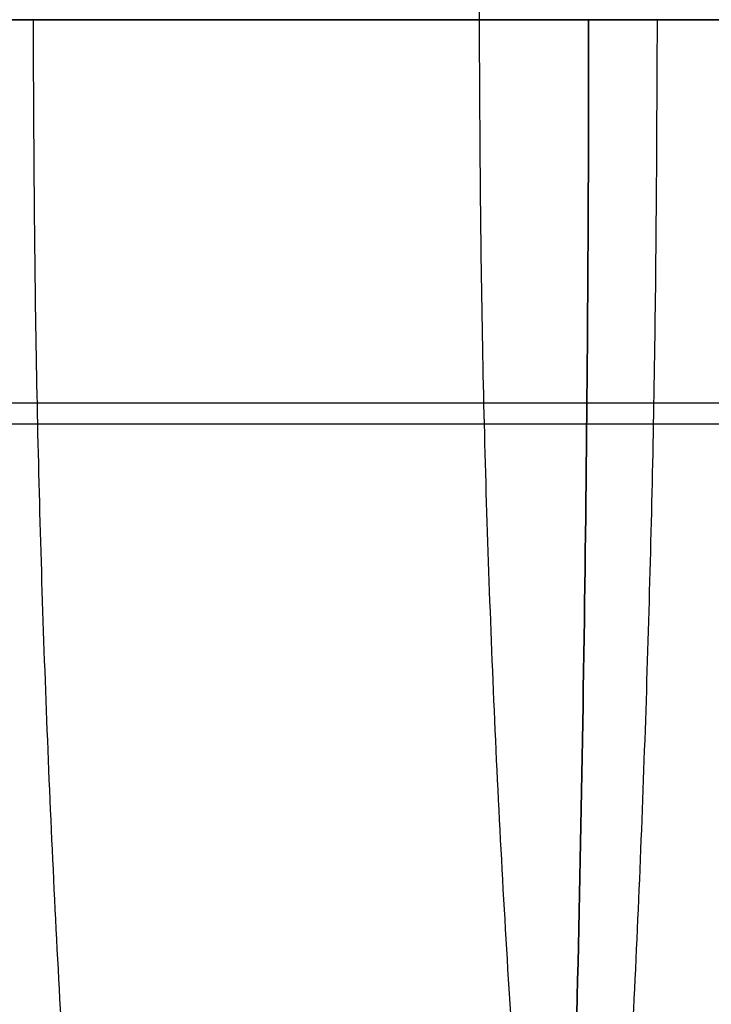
# Model space of a CAD drawing. Header units: millimetres. Extents: x -3796 to -2903, y 325 to 354.
# Tile 603 of 656: x -2972.6 to -2972.317, y 339.329 to 339.733. Entities that reach past the tile are written whole.
import ezdxf

# ---------------------------------------------------------------- set-up
doc = ezdxf.new("R2010")
doc.units = ezdxf.units.MM
doc.layers.add('CABLE', color=7, linetype='Continuous')
doc.layers.add('METAL NEGRO', color=7, linetype='Continuous')

msp = doc.modelspace()

# ---------------------------------------------------------------- linework, layer by layer
at = {"layer": 'CABLE'}
for points, weights, knots in [([(-2972.411824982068, 339.7329155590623, 1878.180697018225), (-2972.411824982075, 341.1329155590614, 1878.180697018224), (-2972.114735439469, 341.1329155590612, 1876.812582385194), (-2971.817645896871, 341.1329155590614, 1875.444467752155), (-2971.817645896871, 339.7329155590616, 1875.444467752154)], [0.9999999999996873, 0.7071067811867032, 0.9999999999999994, 0.7071067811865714, 0.9999999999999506], [4.398229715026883, 4.398229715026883, 4.398229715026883, 6.59734457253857, 6.59734457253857, 8.796459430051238, 8.796459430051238, 8.796459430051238]), ([(-2972.338933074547, 339.7329155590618, 1875.34585315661), (-2972.338933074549, 338.332915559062, 1875.34585315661), (-2972.56478898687, 338.332915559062, 1876.727514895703), (-2972.790644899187, 338.332915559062, 1878.109176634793), (-2972.790644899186, 339.7329155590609, 1878.109176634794)], [0.9999999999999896, 0.7071067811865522, 0.9999999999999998, 0.7071067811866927, 0.9999999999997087], [3.88910847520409e-14, 3.88910847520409e-14, 3.88910847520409e-14, 2.19911485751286, 2.19911485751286, 4.398229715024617, 4.398229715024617, 4.398229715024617]), ([(-2972.074953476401, 339.7329155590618, 1875.392297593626), (-2972.074953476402, 338.3329155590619, 1875.392297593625), (-2972.33488442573, 338.3329155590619, 1876.767955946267), (-2972.594815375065, 338.3329155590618, 1878.143614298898), (-2972.594815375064, 339.7329155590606, 1878.143614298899)], [0.9999999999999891, 0.7071067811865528, 0.9999999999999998, 0.7071067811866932, 0.9999999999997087], [3.888174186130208e-14, 3.888174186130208e-14, 3.888174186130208e-14, 2.19911485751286, 2.19911485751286, 4.398229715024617, 4.398229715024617, 4.398229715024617]), ([(-2971.81764589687, 339.7329155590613, 1875.444467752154), (-2971.81764589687, 338.3329155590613, 1875.444467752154), (-2972.114735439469, 338.332915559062, 1876.812582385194), (-2972.411824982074, 338.3329155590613, 1878.180697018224), (-2972.411824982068, 339.7329155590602, 1878.180697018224)], [0.9999999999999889, 0.7071067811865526, 0.9999999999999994, 0.7071067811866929, 0.9999999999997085], [3.887278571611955e-14, 3.887278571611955e-14, 3.887278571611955e-14, 2.19911485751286, 2.19911485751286, 4.398229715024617, 4.398229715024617, 4.398229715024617])]:
    msp.add_rational_spline(points, weights, degree=2, knots=knots, dxfattribs=at)
for points, knots in [([(-2943.79888206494, 339.732915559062, 2947.25792450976), (-2943.88355925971, 339.732915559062, 2939.36963142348), (-2943.97187105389, 339.732915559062, 2931.48147927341), (-2944.06357292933, 339.732915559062, 2923.59330831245), (-2944.15853763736, 339.732915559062, 2915.42446935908), (-2944.25713796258, 339.732915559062, 2907.25561023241), (-2944.35913187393, 339.732915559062, 2899.08675629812), (-2944.46201939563, 339.732915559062, 2890.84633169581), (-2944.56836022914, 339.732915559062, 2882.60591237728), (-2944.67792559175, 339.732915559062, 2874.36599132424), (-2944.78831982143, 339.732915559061, 2866.06373488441), (-2944.90198755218, 339.732915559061, 2857.7619842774), (-2945.01874410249, 339.732915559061, 2849.4594722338), (-2945.13624746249, 339.732915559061, 2841.10385484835), (-2945.25687928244, 339.732915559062, 2832.74746625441), (-2945.38043000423, 339.732915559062, 2824.39195815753), (-2945.50462945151, 339.732915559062, 2815.99257794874), (-2945.63177853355, 339.732915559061, 2807.59408750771), (-2945.7617268, 339.732915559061, 2799.1951465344), (-2945.8922109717, 339.732915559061, 2790.76156841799), (-2946.02551746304, 339.732915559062, 2782.32753604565), (-2946.16147976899, 339.732915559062, 2773.89375179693), (-2946.29785162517, 339.732915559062, 2765.43456301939), (-2946.43689531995, 339.732915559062, 2756.97562386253), (-2946.57847224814, 339.732915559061, 2748.51665246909), (-2946.72031981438, 339.732915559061, 2740.04151092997), (-2946.86471030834, 339.732915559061, 2731.56633703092), (-2947.01150581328, 339.732915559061, 2723.09150451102), (-2947.15842145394, 339.732915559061, 2714.60973628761), (-2947.30774604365, 339.732915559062, 2706.12831000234), (-2947.45938179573, 339.732915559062, 2697.64598485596), (-2947.6109764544, 339.732915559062, 2689.16595842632), (-2947.76488102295, 339.732915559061, 2680.68503362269), (-2947.92094890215, 339.732915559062, 2672.20520048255), (-2948.07680450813, 339.732915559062, 2663.7369010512), (-2948.23481754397, 339.732915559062, 2655.26969031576), (-2948.39490468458, 339.732915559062, 2646.80252972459), (-2948.55459920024, 339.732915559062, 2638.35613543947), (-2948.71635765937, 339.732915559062, 2629.90979105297), (-2948.88010532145, 339.732915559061, 2621.46258925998), (-2949.04327136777, 339.732915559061, 2613.04539110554), (-2949.20841251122, 339.732915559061, 2604.62734162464), (-2949.37540911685, 339.732915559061, 2596.21019451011), (-2949.5416272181, 339.732915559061, 2587.83228643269), (-2949.70968352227, 339.732915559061, 2579.45527232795), (-2949.87952170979, 339.732915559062, 2571.07795985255), (-2950.21606277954, 339.732915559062, 2554.47798464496), (-2950.55960041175, 339.732915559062, 2537.87683788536), (-2950.9095413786, 339.732915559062, 2521.27638488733), (-2951.25383752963, 339.732915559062, 2504.94370991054), (-2951.60433210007, 339.732915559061, 2488.61170649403), (-2951.96056791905, 339.732915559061, 2472.27975890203), (-2952.30935154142, 339.732915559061, 2456.28946388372), (-2952.66363871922, 339.732915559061, 2440.29922237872), (-2953.02302623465, 339.732915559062, 2424.30896610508), (-2953.71212217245, 339.732915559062, 2393.64896772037), (-2954.419969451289, 339.732915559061, 2362.98891503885), (-2955.14390503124, 339.732915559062, 2332.32991062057), (-2955.486793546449, 339.732915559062, 2317.80842446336), (-2955.83329130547, 339.732915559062, 2303.28717347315), (-2956.183124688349, 339.732915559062, 2288.76575811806), (-2956.517607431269, 339.732915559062, 2274.8815404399), (-2956.85513948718, 339.732915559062, 2260.997172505), (-2957.19543627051, 339.732915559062, 2247.11300687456), (-2957.51830446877, 339.732915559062, 2233.93993042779), (-2957.84366145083, 339.732915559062, 2220.76703609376), (-2958.171221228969, 339.732915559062, 2207.59436573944), (-2958.32779622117, 339.7329155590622, 2201.29777227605), (-2958.48487452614, 339.732915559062, 2195.00122998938), (-2958.642418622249, 339.732915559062, 2188.70466046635), (-2958.79482158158, 339.732915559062, 2182.6135669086), (-2958.94766042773, 339.732915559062, 2176.52244786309), (-2959.10089595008, 339.732915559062, 2170.4312424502), (-2959.248729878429, 339.732915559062, 2164.5547536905), (-2959.396933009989, 339.732915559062, 2158.67818454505), (-2959.54545730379, 339.732915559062, 2152.80173267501), (-2959.68832132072, 339.732915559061, 2147.14923302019), (-2959.83148248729, 339.732915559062, 2141.49684187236), (-2959.974899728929, 339.732915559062, 2135.84399166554), (-2960.11384000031, 339.732915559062, 2130.3676031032), (-2960.253020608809, 339.732915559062, 2124.89078369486), (-2960.392369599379, 339.732915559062, 2119.41510830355), (-2960.528315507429, 339.732915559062, 2114.0731559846), (-2960.66442167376, 339.732915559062, 2108.73229248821), (-2960.800778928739, 339.732915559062, 2103.39038312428), (-2960.93083061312, 339.732915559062, 2098.29549975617), (-2961.061110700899, 339.732915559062, 2093.19966501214), (-2961.19161142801, 339.732915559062, 2088.10425869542), (-2961.31593656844, 339.732915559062, 2083.24997841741), (-2961.44046196, 339.732915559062, 2078.39608697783), (-2961.565228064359, 339.732915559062, 2073.54224950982), (-2961.6839489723, 339.732915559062, 2068.92359130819), (-2961.802887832, 339.732915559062, 2064.30498197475), (-2961.92208890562, 339.732915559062, 2059.68599698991), (-2962.03537324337, 339.732915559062, 2055.29628270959), (-2962.148894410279, 339.7329155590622, 2050.90622914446), (-2962.262668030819, 339.7329155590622, 2046.516605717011), (-2962.37065293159, 339.7329155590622, 2042.350323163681), (-2962.47886525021, 339.732915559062, 2038.18442809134), (-2962.587359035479, 339.732915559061, 2034.01829318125), (-2962.690191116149, 339.732915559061, 2030.06956634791), (-2962.79327605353, 339.732915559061, 2026.12062405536), (-2962.89664630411, 339.732915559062, 2022.17176914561), (-2962.99448032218, 339.732915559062, 2018.43440428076), (-2963.09256991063, 339.732915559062, 2014.69711768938), (-2963.190958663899, 339.732915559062, 2010.95988546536), (-2963.28393577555, 339.732915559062, 2007.42821089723), (-2963.37718004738, 339.732915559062, 2003.89658488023), (-2963.47074067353, 339.732915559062, 2000.36488581), (-2963.559012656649, 339.732915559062, 1997.03282088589), (-2963.647566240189, 339.732915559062, 1993.700690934), (-2963.73645061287, 339.732915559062, 1990.36849843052), (-2963.82016770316, 339.732915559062, 1987.23002254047), (-2963.904178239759, 339.732915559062, 1984.09149116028), (-2963.988531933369, 339.732915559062, 1980.95301738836), (-2964.06783830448, 339.732915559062, 1978.00233491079), (-2964.14744799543, 339.732915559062, 1975.05170335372), (-2964.22742188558, 339.732915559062, 1972.10096479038), (-2964.30246656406, 339.732915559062, 1969.33209577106), (-2964.37783193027, 339.732915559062, 1966.56313252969), (-2964.45358001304, 339.732915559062, 1963.79403819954), (-2964.52451478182, 339.732915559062, 1961.20090238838), (-2964.59578517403, 339.732915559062, 1958.60765161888), (-2964.66744464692, 339.732915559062, 1956.01472380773), (-2964.734405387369, 339.732915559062, 1953.5918150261), (-2964.801705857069, 339.732915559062, 1951.16918823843), (-2964.869421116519, 339.732915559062, 1948.74668070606), (-2964.932550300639, 339.732915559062, 1946.48823962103), (-2964.99603999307, 339.732915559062, 1944.22990218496), (-2965.05997358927, 339.732915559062, 1941.97141885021), (-2965.11943038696, 339.732915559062, 1939.87108045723), (-2965.17927109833, 339.732915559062, 1937.77061588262), (-2965.23959440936, 339.732915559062, 1935.6694970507), (-2965.295545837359, 339.732915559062, 1933.72065510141), (-2965.351912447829, 339.732915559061, 1931.77125029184), (-2965.40873676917, 339.732915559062, 1929.82291150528), (-2965.461293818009, 339.732915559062, 1928.02088493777), (-2965.51424241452, 339.732915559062, 1926.21977029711), (-2965.567720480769, 339.732915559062, 1924.41818584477), (-2965.617032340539, 339.732915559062, 1922.75695375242), (-2965.66679438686, 339.732915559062, 1921.09532219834), (-2965.717110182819, 339.732915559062, 1919.43343594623), (-2965.76335438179, 339.732915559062, 1917.90603094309), (-2965.810066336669, 339.732915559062, 1916.37841079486), (-2965.857346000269, 339.732915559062, 1914.85111583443), (-2965.900646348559, 339.732915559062, 1913.45236637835), (-2965.94442286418, 339.732915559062, 1912.05388967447), (-2965.988830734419, 339.732915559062, 1910.65485517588), (-2966.02934565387, 339.732915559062, 1909.37846498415), (-2966.07038608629, 339.732915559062, 1908.10161050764), (-2966.112047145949, 339.732915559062, 1906.82568889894), (-2966.14989859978, 339.732915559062, 1905.66644119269), (-2966.18826236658, 339.732915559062, 1904.50796354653), (-2966.22736633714, 339.732915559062, 1903.3481176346), (-2966.26273452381, 339.732915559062, 1902.29907718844), (-2966.298708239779, 339.7329155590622, 1901.248917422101), (-2966.33539253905, 339.7329155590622, 1900.199647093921), (-2966.36840936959, 339.7329155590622, 1899.255276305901), (-2966.40200180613, 339.732915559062, 1898.31162600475), (-2966.43639127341, 339.732915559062, 1897.36780759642), (-2966.467176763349, 339.732915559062, 1896.52290029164), (-2966.498600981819, 339.732915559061, 1895.67785826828), (-2966.530890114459, 339.732915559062, 1894.83240075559), (-2966.55962576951, 339.732915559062, 1894.07998737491), (-2966.5890464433, 339.732915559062, 1893.32724492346), (-2966.61938986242, 339.732915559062, 1892.57430301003), (-2966.646220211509, 339.732915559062, 1891.90853445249), (-2966.67377200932, 339.732915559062, 1891.24260994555), (-2966.70228288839, 339.732915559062, 1890.57722740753), (-2966.727314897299, 339.732915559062, 1889.99303420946), (-2966.75308621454, 339.732915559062, 1889.40925878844), (-2966.77998289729, 339.732915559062, 1888.82413302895), (-2966.80341479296, 339.732915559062, 1888.31438222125), (-2966.82770079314, 339.732915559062, 1887.80360656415), (-2966.85312774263, 339.732915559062, 1887.29323698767), (-2966.864523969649, 339.732915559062, 1887.06449198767), (-2966.87614938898, 339.732915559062, 1886.83582856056), (-2966.88805013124, 339.732915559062, 1886.60730596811), (-2966.89908545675, 339.732915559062, 1886.39540143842), (-2966.910357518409, 339.732915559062, 1886.18361800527), (-2966.92196734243, 339.732915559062, 1885.97105797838), (-2966.932707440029, 339.732915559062, 1885.77442145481), (-2966.943736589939, 339.732915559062, 1885.57712033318), (-2966.955042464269, 339.732915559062, 1885.3803631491), (-2966.96547569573, 339.732915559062, 1885.19879265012), (-2966.9761445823, 339.732915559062, 1885.01768536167), (-2966.987159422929, 339.732915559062, 1884.83613410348), (-2966.997298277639, 339.732915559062, 1884.66902121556), (-2967.00773024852, 339.732915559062, 1884.5015321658), (-2967.01850140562, 339.732915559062, 1884.33396982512), (-2967.028390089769, 339.732915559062, 1884.18013574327), (-2967.03856465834, 339.732915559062, 1884.02623988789), (-2967.049113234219, 339.732915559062, 1883.87196794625), (-2967.05877182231, 339.732915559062, 1883.73071199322), (-2967.068743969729, 339.732915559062, 1883.58914073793), (-2967.0791154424, 339.732915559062, 1883.44712912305), (-2967.088586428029, 339.732915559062, 1883.31744744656), (-2967.09839040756, 339.732915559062, 1883.18739855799), (-2967.108559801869, 339.732915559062, 1883.05755344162), (-2967.11782159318, 339.732915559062, 1882.9392968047), (-2967.12738648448, 339.732915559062, 1882.82120919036), (-2967.13737673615, 339.732915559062, 1882.70274431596), (-2967.14645198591, 339.732915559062, 1882.59512957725), (-2967.15587824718, 339.732915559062, 1882.48720351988), (-2967.1657762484, 339.732915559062, 1882.37865034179), (-2967.1747461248, 339.732915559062, 1882.28027607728), (-2967.18410341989, 339.732915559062, 1882.18138678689), (-2967.19392151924, 339.732915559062, 1882.08220500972), (-2967.20280021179, 339.732915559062, 1881.99251305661), (-2967.21205574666, 339.732915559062, 1881.90258190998), (-2967.22184894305, 339.732915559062, 1881.81183043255), (-2967.230690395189, 339.732915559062, 1881.72989856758), (-2967.239970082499, 339.732915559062, 1881.64729807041), (-2967.24978599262, 339.732915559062, 1881.56418263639), (-2967.25863904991, 339.732915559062, 1881.48922008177), (-2967.267928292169, 339.732915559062, 1881.41383865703), (-2967.27766501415, 339.732915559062, 1881.33862516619), (-2967.28644597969, 339.732915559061, 1881.27079463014), (-2967.2955908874, 339.732915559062, 1881.20310067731), (-2967.305477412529, 339.732915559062, 1881.13366260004), (-2967.31440407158, 339.732915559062, 1881.07096614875), (-2967.323935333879, 339.732915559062, 1881.00684780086), (-2967.33395275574, 339.732915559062, 1880.94281054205), (-2967.35127754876, 339.732915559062, 1880.83206026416), (-2967.370056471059, 339.732915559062, 1880.72155252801), (-2967.39121199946, 339.732915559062, 1880.60896650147), (-2967.40045285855, 339.732915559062, 1880.55978826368), (-2967.410147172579, 339.732915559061, 1880.51021348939), (-2967.420329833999, 339.732915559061, 1880.46033962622), (-2967.429762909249, 339.732915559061, 1880.41413717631), (-2967.439615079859, 339.732915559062, 1880.367678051), (-2967.44976825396, 339.732915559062, 1880.32150801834), (-2967.45930121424, 339.732915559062, 1880.27815831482), (-2967.469099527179, 339.732915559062, 1880.23506346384), (-2967.47898249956, 339.732915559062, 1880.19279601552), (-2967.48841477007, 339.732915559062, 1880.15245612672), (-2967.4979241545, 339.732915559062, 1880.11286989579), (-2967.507339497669, 339.732915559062, 1880.07435096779), (-2967.516494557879, 339.732915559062, 1880.03689687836), (-2967.52556070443, 339.732915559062, 1880.00045189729), (-2967.53475406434, 339.732915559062, 1879.96391063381), (-2967.54380578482, 339.732915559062, 1879.92793235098), (-2967.552980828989, 339.732915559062, 1879.89186072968), (-2967.56229653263, 339.732915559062, 1879.85570874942), (-2967.580527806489, 339.732915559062, 1879.78495760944), (-2967.599297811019, 339.732915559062, 1879.71389869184), (-2967.618845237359, 339.732915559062, 1879.64207830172), (-2967.63783655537, 339.732915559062, 1879.57230114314), (-2967.65756169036, 339.732915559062, 1879.50180522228), (-2967.677984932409, 339.732915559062, 1879.4311738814), (-2967.69783219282, 339.732915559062, 1879.36253450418), (-2967.71833873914, 339.732915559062, 1879.29376723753), (-2967.739738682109, 339.732915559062, 1879.22450094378), (-2967.76054354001, 339.732915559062, 1879.1571607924), (-2967.78219279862, 339.732915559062, 1879.0893489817), (-2967.804974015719, 339.732915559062, 1879.02070132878), (-2967.827134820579, 339.732915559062, 1878.95392319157), (-2967.85036676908, 339.732915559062, 1878.88635411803), (-2967.87472309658, 339.732915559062, 1878.81836027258), (-2967.898435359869, 339.732915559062, 1878.75216441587), (-2967.92321332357, 339.732915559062, 1878.68556595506), (-2967.949257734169, 339.732915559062, 1878.61853695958), (-2967.97464065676, 339.732915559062, 1878.55321039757), (-2968.00122651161, 339.732915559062, 1878.487474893), (-2968.02896102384, 339.732915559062, 1878.42183738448), (-2968.05602830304, 339.732915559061, 1878.357778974), (-2968.084189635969, 339.732915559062, 1878.29381390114), (-2968.11432414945, 339.732915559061, 1878.22853919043), (-2968.143784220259, 339.732915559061, 1878.16472539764), (-2968.17513013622, 339.732915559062, 1878.09965993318), (-2968.207723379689, 339.732915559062, 1878.03515976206), (-2968.239653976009, 339.732915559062, 1877.97197093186), (-2968.27278169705, 339.732915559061, 1877.90932464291), (-2968.30783763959, 339.732915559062, 1877.84620136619), (-2968.342266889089, 339.732915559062, 1877.78420654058), (-2968.37855603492, 339.732915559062, 1877.72175162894), (-2968.416439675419, 339.732915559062, 1877.65974374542), (-2968.453755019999, 339.732915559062, 1877.59866604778), (-2968.492617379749, 339.732915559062, 1877.53802206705), (-2968.53320163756, 339.732915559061, 1877.47776068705), (-2968.57331099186, 339.732915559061, 1877.41820446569), (-2968.61510218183, 339.732915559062, 1877.35902194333), (-2968.659285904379, 339.732915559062, 1877.29967002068), (-2968.703116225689, 339.732915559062, 1877.24079282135), (-2968.74930095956, 339.732915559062, 1877.18174892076), (-2968.79653692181, 339.732915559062, 1877.12439165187), (-2968.843586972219, 339.732915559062, 1877.06726013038), (-2968.89167999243, 339.732915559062, 1877.01180199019), (-2968.941600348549, 339.732915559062, 1876.95713967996), (-2968.99154149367, 339.732915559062, 1876.90245460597), (-2969.04331149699, 339.732915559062, 1876.84856602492), (-2969.0964991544, 339.732915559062, 1876.79603633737), (-2969.14995091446, 339.732915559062, 1876.74324581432), (-2969.20483444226, 339.732915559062, 1876.69182771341), (-2969.261124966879, 339.7329155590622, 1876.641823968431), (-2969.317955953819, 339.7329155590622, 1876.591340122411), (-2969.37622108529, 339.7329155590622, 1876.542297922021), (-2969.43502430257, 339.7329155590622, 1876.495330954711), (-2969.49466284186, 339.732915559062, 1876.44769680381), (-2969.554854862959, 339.732915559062, 1876.40219726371), (-2969.616156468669, 339.732915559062, 1876.35825593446), (-2969.678602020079, 339.732915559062, 1876.31349461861), (-2969.74219895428, 339.732915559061, 1876.27035021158), (-2969.8064172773, 339.732915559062, 1876.22908727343), (-2969.87210381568, 339.732915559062, 1876.18688094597), (-2969.938440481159, 339.732915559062, 1876.14664310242), (-2970.00474538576, 339.7329155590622, 1876.108538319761), (-2970.07282233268, 339.7329155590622, 1876.069415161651), (-2970.14086579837, 339.732915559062, 1876.03254060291), (-2970.208952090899, 339.732915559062, 1875.99757889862), (-2970.2790937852, 339.732915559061, 1875.96156176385), (-2970.34928093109, 339.732915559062, 1875.92757471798), (-2970.420054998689, 339.732915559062, 1875.89519799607), (-2970.49317983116, 339.732915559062, 1875.86174587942), (-2970.566931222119, 339.732915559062, 1875.83001283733), (-2970.63907727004, 339.732915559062, 1875.8006332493), (-2970.713805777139, 339.732915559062, 1875.77020202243), (-2970.786811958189, 339.732915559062, 1875.74229574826), (-2970.860204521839, 339.732915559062, 1875.71577223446), (-2970.936381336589, 339.732915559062, 1875.68824251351), (-2971.01297440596, 339.732915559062, 1875.6622024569), (-2971.08984386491, 339.732915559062, 1875.63760956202), (-2971.169762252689, 339.732915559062, 1875.61204122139), (-2971.24997939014, 339.732915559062, 1875.58803711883), (-2971.32815586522, 339.732915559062, 1875.56597151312), (-2971.40953844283, 339.732915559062, 1875.54300097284), (-2971.48870954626, 339.732915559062, 1875.52213118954), (-2971.568327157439, 339.732915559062, 1875.50239086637), (-2971.651290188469, 339.732915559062, 1875.48182108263), (-2971.73473803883, 339.7329155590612, 1875.462477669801), (-2971.81764589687, 339.732915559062, 1875.44446775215), (-2971.9040962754, 339.732915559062, 1875.42568829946), (-2971.98995952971, 339.732915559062, 1875.40835873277), (-2972.0749534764, 339.732915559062, 1875.39229759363), (-2972.16361764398, 339.732915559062, 1875.37554290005), (-2972.25133580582, 339.732915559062, 1875.36016854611), (-2972.338933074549, 339.732915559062, 1875.34585315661), (-2972.43033373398, 339.732915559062, 1875.33091620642), (-2972.521602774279, 339.732915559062, 1875.31713217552), (-2972.61212828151, 339.732915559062, 1875.30443309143), (-2972.70658938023, 339.732915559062, 1875.29118191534), (-2972.800240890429, 339.732915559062, 1875.27911207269), (-2972.89313498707, 339.732915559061, 1875.26803154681), (-2972.99005898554, 339.732915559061, 1875.25647032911), (-2973.08615842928, 339.732915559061, 1875.24598612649), (-2973.18220379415, 339.732915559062, 1875.23635504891), (-2973.28239515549, 339.732915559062, 1875.22630822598), (-2973.38252766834, 339.732915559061, 1875.21718977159), (-2973.48221003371, 339.732915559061, 1875.2089146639), (-2973.58616428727, 339.732915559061, 1875.20028492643), (-2973.689628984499, 339.732915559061, 1875.19257236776), (-2973.79235580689, 339.732915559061, 1875.18565330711), (-2973.89944500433, 339.732915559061, 1875.17844042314), (-2974.00573232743, 339.732915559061, 1875.17208986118), (-2974.112084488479, 339.732915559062, 1875.16643774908), (-2974.2229051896, 339.732915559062, 1875.16054815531), (-2974.333796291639, 339.732915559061, 1875.1554169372), (-2974.443949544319, 339.732915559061, 1875.15097541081), (-2974.558676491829, 339.732915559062, 1875.14634946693), (-2974.67260304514, 339.732915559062, 1875.14247167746), (-2974.786412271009, 339.732915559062, 1875.13920953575), (-2974.904886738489, 339.732915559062, 1875.13581367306), (-2975.023234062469, 339.732915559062, 1875.13308496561), (-2975.14151901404, 339.732915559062, 1875.13094108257), (-2975.26458715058, 339.732915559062, 1875.12871050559), (-2975.387587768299, 339.732915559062, 1875.12711300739), (-2975.509542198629, 339.732915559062, 1875.12606323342), (-2975.636358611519, 339.732915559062, 1875.12497160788), (-2975.762043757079, 339.732915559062, 1875.1244722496), (-2975.88939575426, 339.732915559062, 1875.12446838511)], [0, 0, 0, 0, 23.66609801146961, 23.66609801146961, 23.66609801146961, 48.17443375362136, 48.17443375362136, 48.17443375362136, 72.89725554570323, 72.89725554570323, 72.89725554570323, 97.80610760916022, 97.80610760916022, 97.80610760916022, 122.8762319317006, 122.8762319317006, 122.8762319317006, 148.0759294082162, 148.0759294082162, 148.0759294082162, 173.3804828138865, 173.3804828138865, 173.3804828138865, 198.7610086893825, 198.7610086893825, 198.7610086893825, 224.1898447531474, 224.1898447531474, 224.1898447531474, 249.6393063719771, 249.6393063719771, 249.6393063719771, 275.0842780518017, 275.0842780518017, 275.0842780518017, 300.4913704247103, 300.4913704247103, 300.4913704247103, 325.8359561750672, 325.8359561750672, 325.8359561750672, 351.0932083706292, 351.0932083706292, 351.0932083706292, 376.2304987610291, 376.2304987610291, 376.2304987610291, 426.0427269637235, 426.0427269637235, 426.0427269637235, 475.0506266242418, 475.0506266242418, 475.0506266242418, 523.0331854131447, 523.0331854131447, 523.0331854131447, 615.0366994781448, 615.0366994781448, 615.0366994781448, 658.6132463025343, 658.6132463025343, 658.6132463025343, 700.2782977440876, 700.2782977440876, 700.2782977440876, 739.8089843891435, 739.8089843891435, 739.8089843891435, 758.7045657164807, 758.7045657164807, 758.7045657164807, 776.983734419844, 776.983734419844, 776.983734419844, 794.6188485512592, 794.6188485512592, 794.6188485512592, 811.5820263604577, 811.5820263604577, 811.5820263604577, 828.0162129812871, 828.0162129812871, 828.0162129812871, 844.0461417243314, 844.0461417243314, 844.0461417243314, 859.3372617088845, 859.3372617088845, 859.3372617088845, 873.9040630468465, 873.9040630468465, 873.9040630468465, 887.764910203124, 887.764910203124, 887.764910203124, 900.9387046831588, 900.9387046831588, 900.9387046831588, 913.441234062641, 913.441234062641, 913.441234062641, 925.2917948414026, 925.2917948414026, 925.2917948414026, 936.507540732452, 936.507540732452, 936.507540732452, 947.1062338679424, 947.1062338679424, 947.1062338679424, 957.1061520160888, 957.1061520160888, 957.1061520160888, 966.5250069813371, 966.5250069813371, 966.5250069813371, 975.3802824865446, 975.3802824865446, 975.3802824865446, 983.6902871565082, 983.6902871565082, 983.6902871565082, 991.4725407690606, 991.4725407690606, 991.4725407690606, 998.743389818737, 998.743389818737, 998.743389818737, 1005.521330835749, 1005.521330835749, 1005.521330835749, 1011.825812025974, 1011.825812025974, 1011.825812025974, 1017.674843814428, 1017.674843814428, 1017.674843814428, 1023.081907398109, 1023.081907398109, 1023.081907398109, 1028.068895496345, 1028.068895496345, 1028.068895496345, 1032.653361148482, 1032.653361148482, 1032.653361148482, 1036.851681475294, 1036.851681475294, 1036.851681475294, 1040.682829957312, 1040.682829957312, 1040.682829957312, 1044.162313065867, 1044.162313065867, 1044.162313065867, 1047.312636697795, 1047.312636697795, 1047.312636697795, 1050.146277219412, 1050.146277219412, 1050.146277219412, 1052.683445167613, 1052.683445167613, 1052.683445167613, 1054.943277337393, 1054.943277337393, 1054.943277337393, 1056.942073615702, 1056.942073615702, 1056.942073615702, 1058.696890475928, 1058.696890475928, 1058.696890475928, 1060.229534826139, 1060.229534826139, 1060.229534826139, 1060.916354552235, 1060.916354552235, 1060.916354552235, 1061.553506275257, 1061.553506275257, 1061.553506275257, 1062.145126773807, 1062.145126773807, 1062.145126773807, 1062.690303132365, 1062.690303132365, 1062.690303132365, 1063.193445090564, 1063.193445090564, 1063.193445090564, 1063.656460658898, 1063.656460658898, 1063.656460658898, 1064.082358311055, 1064.082358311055, 1064.082358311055, 1064.473046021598, 1064.473046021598, 1064.473046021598, 1064.829024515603, 1064.829024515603, 1064.829024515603, 1065.154361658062, 1065.154361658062, 1065.154361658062, 1065.452141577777, 1065.452141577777, 1065.452141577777, 1065.723956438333, 1065.723956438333, 1065.723956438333, 1065.973177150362, 1065.973177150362, 1065.973177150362, 1066.200453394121, 1066.200453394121, 1066.200453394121, 1066.407297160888, 1066.407297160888, 1066.407297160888, 1066.600264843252, 1066.600264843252, 1066.600264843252, 1066.939010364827, 1066.939010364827, 1066.939010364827, 1067.090465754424, 1067.090465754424, 1067.090465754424, 1067.23238684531, 1067.23238684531, 1067.23238684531, 1067.364374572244, 1067.364374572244, 1067.364374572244, 1067.486167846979, 1067.486167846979, 1067.486167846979, 1067.599960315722, 1067.599960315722, 1067.599960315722, 1067.711612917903, 1067.711612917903, 1067.711612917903, 1067.932604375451, 1067.932604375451, 1067.932604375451, 1068.15164812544, 1068.15164812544, 1068.15164812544, 1068.367355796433, 1068.367355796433, 1068.367355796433, 1068.581349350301, 1068.581349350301, 1068.581349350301, 1068.79538458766, 1068.79538458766, 1068.79538458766, 1069.00866881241, 1069.00866881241, 1069.00866881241, 1069.220918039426, 1069.220918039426, 1069.220918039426, 1069.432244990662, 1069.432244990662, 1069.432244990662, 1069.647020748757, 1069.647020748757, 1069.647020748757, 1069.86088943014, 1069.86088943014, 1069.86088943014, 1070.076699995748, 1070.076699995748, 1070.076699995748, 1070.292955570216, 1070.292955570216, 1070.292955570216, 1070.511201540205, 1070.511201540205, 1070.511201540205, 1070.733867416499, 1070.733867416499, 1070.733867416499, 1070.955312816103, 1070.955312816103, 1070.955312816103, 1071.178852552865, 1071.178852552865, 1071.178852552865, 1071.404477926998, 1071.404477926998, 1071.404477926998, 1071.63190872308, 1071.63190872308, 1071.63190872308, 1071.85911296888, 1071.85911296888, 1071.85911296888, 1072.089126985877, 1072.089126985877, 1072.089126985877, 1072.321265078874, 1072.321265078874, 1072.321265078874, 1072.553713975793, 1072.553713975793, 1072.553713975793, 1072.788373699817, 1072.788373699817, 1072.788373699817, 1073.026974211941, 1073.026974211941, 1073.026974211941, 1073.263857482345, 1073.263857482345, 1073.263857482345, 1073.506462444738, 1073.506462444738, 1073.506462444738, 1073.755333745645, 1073.755333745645, 1073.755333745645, 1074.003799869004, 1074.003799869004, 1074.003799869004, 1074.259776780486, 1074.259776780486, 1074.259776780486, 1074.522336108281, 1074.522336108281, 1074.522336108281, 1074.790384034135, 1074.790384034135, 1074.790384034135, 1075.066713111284, 1075.066713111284, 1075.066713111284, 1075.350077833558, 1075.350077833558, 1075.350077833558, 1075.640885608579, 1075.640885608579, 1075.640885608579, 1075.942151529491, 1075.942151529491, 1075.942151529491, 1076.253174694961, 1076.253174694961, 1076.253174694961, 1076.573485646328, 1076.573485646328, 1076.573485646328, 1076.905715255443, 1076.905715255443, 1076.905715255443, 1077.248383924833, 1077.248383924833, 1077.248383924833, 1077.603590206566, 1077.603590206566, 1077.603590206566, 1077.971648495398, 1077.971648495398, 1077.971648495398, 1078.351507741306, 1078.351507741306, 1078.351507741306, 1078.351507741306]), ([(-2975.88939575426, 339.732915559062, 1877.92446838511), (-2975.76957753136, 339.732915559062, 1877.92447190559), (-2975.65181957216, 339.732915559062, 1877.92494218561), (-2975.533600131, 339.732915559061, 1877.92595987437), (-2975.41991307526, 339.732915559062, 1877.92693854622), (-2975.30579924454, 339.732915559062, 1877.9284234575), (-2975.19228233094, 339.732915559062, 1877.93048088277), (-2975.08317738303, 339.732915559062, 1877.93245834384), (-2974.97462385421, 339.732915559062, 1877.93496468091), (-2974.866663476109, 339.732915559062, 1877.93805926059), (-2974.76295431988, 339.732915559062, 1877.94103198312), (-2974.65979252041, 339.732915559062, 1877.94454753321), (-2974.55669410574, 339.732915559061, 1877.94870459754), (-2974.457705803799, 339.732915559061, 1877.9526959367), (-2974.35877593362, 339.732915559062, 1877.95727866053), (-2974.26075928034, 339.732915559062, 1877.96248780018), (-2974.166694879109, 339.732915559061, 1877.96748689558), (-2974.073471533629, 339.732915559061, 1877.97306290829), (-2973.98047138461, 339.732915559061, 1877.97932696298), (-2973.891259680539, 339.732915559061, 1877.98533584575), (-2973.80225335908, 339.732915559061, 1877.99197785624), (-2973.71384341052, 339.732915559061, 1877.99931713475), (-2973.62906657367, 339.732915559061, 1878.00635481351), (-2973.54483810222, 339.732915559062, 1878.01403363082), (-2973.46163874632, 339.732915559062, 1878.02237662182), (-2973.3818822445, 339.732915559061, 1878.03037437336), (-2973.30307144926, 339.732915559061, 1878.03898246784), (-2973.224744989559, 339.732915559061, 1878.04832556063), (-2973.14967518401, 339.732915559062, 1878.05728018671), (-2973.07505027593, 339.732915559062, 1878.06690996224), (-2973.00104633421, 339.732915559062, 1878.07729129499), (-2972.93012566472, 339.732915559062, 1878.08724010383), (-2972.85977529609, 339.732915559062, 1878.09787914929), (-2972.790644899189, 339.732915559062, 1878.10917663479), (-2972.724391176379, 339.732915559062, 1878.12000400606), (-2972.65925800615, 339.732915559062, 1878.13143615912), (-2972.59481537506, 339.732915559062, 1878.1436142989), (-2972.5330403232, 339.732915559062, 1878.15528832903), (-2972.471899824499, 339.732915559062, 1878.16764786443), (-2972.411824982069, 339.732915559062, 1878.18069701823), (-2972.35421185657, 339.7329155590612, 1878.193211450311), (-2972.297578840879, 339.732915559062, 1878.20636014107), (-2972.24270832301, 339.732915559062, 1878.21996543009), (-2972.190050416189, 339.732915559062, 1878.23302209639), (-2972.139015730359, 339.732915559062, 1878.24649927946), (-2972.08809331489, 339.732915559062, 1878.26087289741), (-2972.03917701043, 339.732915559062, 1878.27468026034), (-2971.99036430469, 339.732915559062, 1878.28931481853), (-2971.943288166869, 339.732915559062, 1878.30437410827), (-2971.898008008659, 339.732915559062, 1878.31885887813), (-2971.854334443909, 339.732915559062, 1878.33373659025), (-2971.812295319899, 339.732915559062, 1878.34893091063), (-2971.771792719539, 339.732915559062, 1878.36356988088), (-2971.732807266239, 339.732915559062, 1878.37850273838), (-2971.69432461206, 339.732915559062, 1878.39417343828), (-2971.65717183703, 339.732915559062, 1878.40930259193), (-2971.62048771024, 339.732915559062, 1878.4251194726), (-2971.585423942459, 339.732915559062, 1878.44115886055), (-2971.55148737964, 339.732915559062, 1878.45668262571), (-2971.519068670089, 339.732915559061, 1878.47241482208), (-2971.48779376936, 339.732915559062, 1878.4884750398), (-2971.457435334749, 339.732915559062, 1878.50406463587), (-2971.42815465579, 339.7329155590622, 1878.519963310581), (-2971.399836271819, 339.7329155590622, 1878.536237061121), (-2971.37225501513, 339.732915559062, 1878.55208720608), (-2971.34558660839, 339.732915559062, 1878.56829315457), (-2971.319951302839, 339.732915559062, 1878.5847643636), (-2971.29488899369, 339.732915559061, 1878.60086741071), (-2971.270814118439, 339.732915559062, 1878.61722399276), (-2971.24771086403, 339.732915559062, 1878.63378464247), (-2971.225030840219, 339.732915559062, 1878.65004191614), (-2971.203287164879, 339.732915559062, 1878.66649584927), (-2971.18207042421, 339.7329155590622, 1878.683441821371), (-2971.16115085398, 339.7329155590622, 1878.700150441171), (-2971.140743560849, 339.7329155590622, 1878.717337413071), (-2971.12095564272, 339.7329155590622, 1878.734915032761), (-2971.10135590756, 339.732915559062, 1878.75232548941), (-2971.082363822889, 339.732915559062, 1878.77011919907), (-2971.06378737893, 339.732915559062, 1878.78846623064), (-2971.045302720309, 339.732915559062, 1878.80672261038), (-2971.027229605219, 339.732915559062, 1878.82552685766), (-2971.009559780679, 339.732915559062, 1878.84487478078), (-2970.99189731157, 339.732915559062, 1878.86421464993), (-2970.97463779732, 339.732915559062, 1878.88409774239), (-2970.95736740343, 339.732915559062, 1878.90506903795), (-2970.94002876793, 339.732915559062, 1878.92612319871), (-2970.92267916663, 339.732915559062, 1878.94827417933), (-2970.905737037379, 339.732915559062, 1878.97103374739), (-2970.88865830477, 339.732915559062, 1878.99397682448), (-2970.87199364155, 339.732915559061, 1879.01753834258), (-2970.85547359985, 339.732915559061, 1879.04206668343), (-2970.83875795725, 339.732915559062, 1879.06688544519), (-2970.82219038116, 339.732915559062, 1879.09269406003), (-2970.805701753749, 339.732915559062, 1879.11968445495), (-2970.788962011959, 339.732915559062, 1879.14708590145), (-2970.77230364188, 339.732915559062, 1879.17570539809), (-2970.75592452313, 339.732915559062, 1879.20519731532), (-2970.739247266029, 339.732915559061, 1879.23522605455), (-2970.722859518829, 339.732915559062, 1879.26615926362), (-2970.706477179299, 339.732915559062, 1879.2985798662), (-2970.68975486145, 339.732915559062, 1879.33167328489), (-2970.673038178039, 339.732915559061, 1879.36631647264), (-2970.65678304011, 339.732915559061, 1879.40152758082), (-2970.64015576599, 339.732915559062, 1879.43754479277), (-2970.62401141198, 339.732915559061, 1879.47415622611), (-2970.607987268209, 339.732915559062, 1879.51207788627), (-2970.591568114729, 339.732915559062, 1879.55093434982), (-2970.57527517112, 339.732915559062, 1879.59116643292), (-2970.55923808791, 339.732915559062, 1879.63244140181), (-2970.542783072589, 339.732915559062, 1879.6747920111), (-2970.52659742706, 339.732915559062, 1879.7182405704), (-2970.510670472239, 339.732915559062, 1879.76270215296), (-2970.494310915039, 339.732915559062, 1879.8083713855), (-2970.47822429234, 339.732915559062, 1879.85510941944), (-2970.462487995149, 339.732915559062, 1879.90252859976), (-2970.446311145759, 339.732915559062, 1879.9512753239), (-2970.430504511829, 339.732915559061, 1880.00074186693), (-2970.414967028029, 339.732915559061, 1880.05103185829), (-2970.398985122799, 339.732915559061, 1880.10276030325), (-2970.38328798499, 339.732915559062, 1880.15535997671), (-2970.367775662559, 339.732915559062, 1880.20900796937), (-2970.35181316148, 339.732915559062, 1880.26421286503), (-2970.336046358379, 339.732915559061, 1880.32052780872), (-2970.32058762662, 339.732915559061, 1880.37732520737), (-2970.304676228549, 339.732915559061, 1880.4357857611), (-2970.28909120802, 339.732915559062, 1880.49475743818), (-2970.27368209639, 339.732915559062, 1880.55455440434), (-2970.265808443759, 339.732915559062, 1880.58510908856), (-2970.257980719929, 339.732915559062, 1880.61587925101), (-2970.250235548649, 339.732915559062, 1880.64666983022), (-2970.24236918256, 339.732915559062, 1880.67794221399), (-2970.23458797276, 339.732915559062, 1880.70923565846), (-2970.22719463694, 339.732915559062, 1880.73947386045), (-2970.219591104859, 339.732915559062, 1880.7705717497), (-2970.212397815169, 339.732915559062, 1880.80055354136), (-2970.205452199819, 339.732915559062, 1880.83026189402), (-2970.19817470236, 339.732915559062, 1880.86138979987), (-2970.191169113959, 339.732915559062, 1880.89221751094), (-2970.184426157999, 339.732915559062, 1880.92287836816), (-2970.17724450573, 339.732915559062, 1880.95553401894), (-2970.170360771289, 339.732915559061, 1880.98800039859), (-2970.16373107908, 339.732915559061, 1881.0204731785), (-2970.156574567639, 339.732915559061, 1881.05552636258), (-2970.1497140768, 339.732915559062, 1881.09058700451), (-2970.14306975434, 339.732915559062, 1881.12594849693), (-2970.127858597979, 339.732915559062, 1881.20690320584), (-2970.11378040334, 339.732915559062, 1881.28943470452), (-2970.100270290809, 339.732915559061, 1881.37580205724), (-2970.09245856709, 339.732915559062, 1881.42574078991), (-2970.084836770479, 339.732915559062, 1881.47696196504), (-2970.077567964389, 339.732915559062, 1881.52801413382), (-2970.069517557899, 339.732915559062, 1881.58455584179), (-2970.06190013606, 339.732915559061, 1881.64089024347), (-2970.054467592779, 339.732915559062, 1881.69830279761), (-2970.04622606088, 339.732915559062, 1881.7619643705), (-2970.03821184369, 339.732915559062, 1881.82695156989), (-2970.030469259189, 339.732915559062, 1881.89251226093), (-2970.021884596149, 339.732915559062, 1881.9652032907), (-2970.01363386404, 339.732915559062, 1882.0385993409), (-2970.00568732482, 339.732915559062, 1882.11223669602), (-2969.99688537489, 339.732915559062, 1882.19380079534), (-2969.98845663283, 339.732915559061, 1882.27566094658), (-2969.98030020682, 339.732915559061, 1882.35805615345), (-2969.97128079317, 339.732915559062, 1882.44916915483), (-2969.96259436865, 339.732915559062, 1882.5409364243), (-2969.95420985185, 339.732915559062, 1882.63289045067), (-2969.94495777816, 339.732915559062, 1882.73435908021), (-2969.93607332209, 339.732915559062, 1882.83605511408), (-2969.92747306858, 339.732915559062, 1882.93803663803), (-2969.918005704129, 339.732915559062, 1883.05030033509), (-2969.90888274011, 339.732915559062, 1883.1629099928), (-2969.90001038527, 339.732915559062, 1883.27619392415), (-2969.890268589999, 339.732915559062, 1883.40057903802), (-2969.88082892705, 339.732915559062, 1883.52577705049), (-2969.87167860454, 339.732915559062, 1883.65106779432), (-2969.86165828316, 339.732915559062, 1883.78827099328), (-2969.85198493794, 339.732915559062, 1883.92558539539), (-2969.842590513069, 339.732915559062, 1884.06297763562), (-2969.832330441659, 339.732915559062, 1884.21302984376), (-2969.822403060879, 339.732915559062, 1884.36317489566), (-2969.81273389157, 339.732915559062, 1884.51359393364), (-2969.80220183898, 339.732915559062, 1884.6774364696), (-2969.791976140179, 339.732915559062, 1884.84160407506), (-2969.782020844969, 339.732915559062, 1885.00569126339), (-2969.77120542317, 339.732915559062, 1885.18395540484), (-2969.7607091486, 339.732915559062, 1885.36212463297), (-2969.75043060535, 339.732915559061, 1885.54100295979), (-2969.739292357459, 339.732915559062, 1885.73484279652), (-2969.728409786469, 339.732915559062, 1885.92951531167), (-2969.71780081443, 339.732915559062, 1886.12375110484), (-2969.706332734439, 339.732915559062, 1886.33371599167), (-2969.6951843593, 339.732915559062, 1886.54317056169), (-2969.68426036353, 339.732915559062, 1886.75293684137), (-2969.672479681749, 339.732915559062, 1886.97915349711), (-2969.66095995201, 339.732915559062, 1887.2057326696), (-2969.64965942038, 339.732915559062, 1887.43255726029), (-2969.624445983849, 339.732915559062, 1887.93864207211), (-2969.60032374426, 339.732915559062, 1888.44594860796), (-2969.577029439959, 339.732915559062, 1888.95270470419), (-2969.550290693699, 339.732915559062, 1889.53439293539), (-2969.524642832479, 339.732915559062, 1890.11535590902), (-2969.49971568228, 339.732915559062, 1890.69710141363), (-2969.471324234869, 339.732915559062, 1891.35969608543), (-2969.443867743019, 339.732915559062, 1892.02330590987), (-2969.417118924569, 339.732915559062, 1892.68705096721), (-2969.38686771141, 339.732915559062, 1893.43770443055), (-2969.3575216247, 339.732915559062, 1894.18853085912), (-2969.328850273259, 339.732915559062, 1894.93926026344), (-2969.296633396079, 339.732915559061, 1895.78282555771), (-2969.265268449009, 339.732915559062, 1896.62626834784), (-2969.234534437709, 339.732915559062, 1897.46976265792), (-2969.20020247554, 339.732915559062, 1898.41200265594), (-2969.16665781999, 339.7329155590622, 1899.354306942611), (-2969.133682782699, 339.7329155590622, 1900.297482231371), (-2969.097044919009, 339.7329155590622, 1901.345424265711), (-2969.06111024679, 339.732915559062, 1902.39444154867), (-2969.025776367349, 339.732915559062, 1903.44246435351), (-2968.98671032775, 339.732915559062, 1904.60118513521), (-2968.948378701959, 339.732915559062, 1905.75869025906), (-2968.91055569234, 339.732915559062, 1906.91706677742), (-2968.86892593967, 339.732915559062, 1908.19202951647), (-2968.82791233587, 339.732915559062, 1909.4680478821), (-2968.78742125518, 339.732915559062, 1910.74368702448), (-2968.74303951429, 339.732915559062, 1912.14189830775), (-2968.699285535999, 339.732915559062, 1913.5396539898), (-2968.65600532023, 339.732915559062, 1914.93775307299), (-2968.60874763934, 339.732915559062, 1916.46433789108), (-2968.56205480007, 339.732915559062, 1917.99133212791), (-2968.515827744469, 339.732915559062, 1919.51817088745), (-2968.46553060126, 339.732915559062, 1921.1794410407), (-2968.41578487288, 339.732915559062, 1922.84052713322), (-2968.36648770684, 339.732915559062, 1924.50126420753), (-2968.31302557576, 339.732915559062, 1926.30231181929), (-2968.26009100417, 339.732915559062, 1928.10294894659), (-2968.207546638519, 339.732915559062, 1929.90454063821), (-2968.150736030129, 339.732915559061, 1931.85240923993), (-2968.094381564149, 339.732915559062, 1933.80139370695), (-2968.03844114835, 339.732915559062, 1935.74985208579), (-2967.978129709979, 339.732915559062, 1937.85055737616), (-2967.91829955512, 339.732915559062, 1939.95065115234), (-2967.85885236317, 339.732915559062, 1942.05065021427), (-2967.79492909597, 339.732915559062, 1944.30876866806), (-2967.7314486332, 339.732915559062, 1946.56677760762), (-2967.66832787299, 339.732915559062, 1948.82491732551), (-2967.6006216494, 339.732915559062, 1951.24710159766), (-2967.53332928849, 339.732915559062, 1953.66943633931), (-2967.46637596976, 339.732915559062, 1956.09207657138), (-2967.394724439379, 339.732915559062, 1958.68471698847), (-2967.32346120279, 339.732915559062, 1961.27770727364), (-2967.25253299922, 339.732915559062, 1963.87060308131), (-2967.17679192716, 339.732915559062, 1966.6394411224), (-2967.10143289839, 339.732915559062, 1969.40817142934), (-2967.02639404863, 339.732915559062, 1972.17682538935), (-2966.94642637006, 339.732915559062, 1975.1273347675), (-2966.866822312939, 339.732915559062, 1978.07775743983), (-2966.787521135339, 339.732915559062, 1981.02824668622), (-2966.70317296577, 339.732915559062, 1984.16651492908), (-2966.61916745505, 339.732915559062, 1987.30485848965), (-2966.535455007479, 339.732915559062, 1990.44316032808), (-2966.446575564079, 339.732915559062, 1993.77516803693), (-2966.358026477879, 339.732915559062, 1997.10712871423), (-2966.26975865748, 339.732915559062, 2000.43903650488), (-2966.17620244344, 339.732915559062, 2003.9705690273), (-2966.082962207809, 339.732915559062, 2007.50204213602), (-2965.98998883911, 339.732915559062, 2011.03357453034), (-2965.89160404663, 339.732915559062, 2014.77065630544), (-2965.79351809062, 339.732915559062, 2018.50780446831), (-2965.69568744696, 339.732915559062, 2022.24504042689), (-2965.59232076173, 339.732915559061, 2026.19375913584), (-2965.48923910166, 339.732915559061, 2030.14257585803), (-2965.386410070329, 339.732915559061, 2034.09118559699), (-2965.277919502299, 339.732915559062, 2038.25719696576), (-2965.16971014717, 339.7329155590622, 2042.422977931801), (-2965.06172800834, 339.7329155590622, 2046.589153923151), (-2964.947957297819, 339.7329155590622, 2050.97866507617), (-2964.834438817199, 339.732915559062, 2055.36861474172), (-2964.721156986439, 339.732915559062, 2059.75823187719), (-2964.60195855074, 339.732915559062, 2064.3771146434), (-2964.48302213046, 339.732915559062, 2068.99562923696), (-2964.36430350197, 339.732915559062, 2073.61419875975), (-2964.23953979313, 339.732915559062, 2078.46794303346), (-2964.11501662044, 339.732915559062, 2083.32174797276), (-2963.990693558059, 339.732915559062, 2088.17594711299), (-2963.86019501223, 339.732915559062, 2093.27126826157), (-2963.72991695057, 339.732915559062, 2098.36702374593), (-2963.59986715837, 339.732915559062, 2103.46183298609), (-2963.463511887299, 339.732915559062, 2108.80366462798), (-2963.32740755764, 339.732915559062, 2114.14445604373), (-2963.191463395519, 339.732915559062, 2119.48633975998), (-2963.052116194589, 339.732915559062, 2124.96194483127), (-2962.91293728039, 339.732915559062, 2130.43869757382), (-2962.773998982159, 339.732915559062, 2135.91500835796), (-2962.63058377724, 339.732915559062, 2141.56777828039), (-2962.4874249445, 339.732915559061, 2147.22007730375), (-2962.344563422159, 339.732915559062, 2152.87247826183), (-2962.19604172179, 339.732915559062, 2158.74882752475), (-2962.0478413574, 339.732915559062, 2164.62528695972), (-2961.9000103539, 339.732915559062, 2170.50165945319), (-2961.746777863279, 339.732915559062, 2176.5927443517), (-2961.59394221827, 339.732915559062, 2182.68373583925), (-2961.4415425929, 339.732915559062, 2188.77469614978), (-2961.28400194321, 339.732915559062, 2195.07112793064), (-2961.126927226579, 339.7329155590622, 2201.36752639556), (-2960.970355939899, 339.732915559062, 2207.66397084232), (-2960.64280391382, 339.732915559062, 2220.83632944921), (-2960.317455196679, 339.732915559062, 2234.00888929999), (-2959.994595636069, 339.732915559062, 2247.18161333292), (-2959.65430795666, 339.732915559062, 2261.06540752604), (-2959.31678541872, 339.732915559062, 2274.949384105), (-2958.98231252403, 339.732915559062, 2288.83319298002), (-2958.63248944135, 339.732915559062, 2303.3541807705), (-2958.28600234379, 339.732915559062, 2317.87498511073), (-2957.94312479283, 339.732915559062, 2332.39600693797), (-2957.21921236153, 339.732915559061, 2363.05403102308), (-2956.51138958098, 339.732915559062, 2393.71302456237), (-2955.82231930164, 339.732915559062, 2424.37188130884), (-2955.46294516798, 339.732915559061, 2440.36154217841), (-2955.10867168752, 339.732915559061, 2456.35116584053), (-2954.75990207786, 339.732915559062, 2472.34081844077), (-2954.403680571, 339.732915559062, 2488.67210988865), (-2954.05320064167, 339.732915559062, 2505.00343152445), (-2953.70891946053, 339.732915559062, 2521.33539636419), (-2953.35899370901, 339.732915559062, 2537.93512758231), (-2953.01547163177, 339.732915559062, 2554.53552326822), (-2952.67894646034, 339.732915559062, 2571.13471428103), (-2952.50911629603, 339.732915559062, 2579.51163100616), (-2952.34106810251, 339.732915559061, 2587.88824092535), (-2952.17485820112, 339.732915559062, 2596.26573570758), (-2952.00786983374, 339.732915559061, 2604.68246759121), (-2951.84273701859, 339.732915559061, 2613.10009264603), (-2951.67957938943, 339.732915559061, 2621.51685658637), (-2951.51584017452, 339.732915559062, 2629.96362261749), (-2951.35409025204, 339.732915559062, 2638.40952138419), (-2951.19440436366, 339.732915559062, 2646.85545936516), (-2951.03432587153, 339.732915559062, 2655.3221625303), (-2950.87632157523, 339.732915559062, 2663.78890510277), (-2950.72047480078, 339.732915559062, 2672.25672467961), (-2950.56441576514, 339.732915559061, 2680.7360773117), (-2950.41052013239, 339.732915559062, 2689.21650988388), (-2950.25893449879, 339.732915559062, 2697.69603146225), (-2950.10730777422, 339.732915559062, 2706.17785162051), (-2949.95799230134, 339.732915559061, 2714.658760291), (-2949.81108586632, 339.732915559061, 2723.13999705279), (-2949.66429955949, 339.732915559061, 2731.61429854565), (-2949.51991835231, 339.732915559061, 2740.08892759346), (-2949.37808015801, 339.732915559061, 2748.56350917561), (-2949.23651258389, 339.732915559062, 2757.02192168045), (-2949.09747832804, 339.732915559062, 2765.48028690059), (-2948.96111599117, 339.732915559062, 2773.93888519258), (-2948.82516317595, 339.732915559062, 2782.37208072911), (-2948.69186625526, 339.732915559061, 2790.80550793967), (-2948.56139172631, 339.732915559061, 2799.23846281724), (-2948.43145306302, 339.732915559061, 2807.63678311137), (-2948.30431365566, 339.732915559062, 2816.03463494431), (-2948.18012394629, 339.732915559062, 2824.43335659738), (-2948.05658291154, 339.732915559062, 2832.78820957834), (-2947.93596084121, 339.732915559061, 2841.14392331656), (-2947.81846727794, 339.732915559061, 2849.49884406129), (-2947.70172046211, 339.732915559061, 2857.80066389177), (-2947.58806251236, 339.732915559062, 2866.1017007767), (-2947.47767809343, 339.732915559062, 2874.40321939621), (-2947.3681224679, 339.732915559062, 2882.64240816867), (-2947.26179140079, 339.732915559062, 2890.88207146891), (-2947.15891364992, 339.732915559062, 2899.12171351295), (-2947.05692942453, 339.732915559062, 2907.28979168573), (-2946.95833878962, 339.732915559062, 2915.45784896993), (-2946.8633837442, 339.732915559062, 2923.6258567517), (-2946.77180766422, 339.732915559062, 2931.50320682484), (-2946.68361303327, 339.732915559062, 2939.38051085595), (-2946.59904340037, 339.732915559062, 2947.25792450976)], [0, 0, 0, 0, 0.3558009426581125, 0.3558009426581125, 0.3558009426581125, 0.6971512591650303, 0.6971512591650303, 0.6971512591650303, 1.022861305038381, 1.022861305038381, 1.022861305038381, 1.333016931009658, 1.333016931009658, 1.333016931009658, 1.629276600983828, 1.629276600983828, 1.629276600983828, 1.910074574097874, 1.910074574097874, 1.910074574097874, 2.177456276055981, 2.177456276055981, 2.177456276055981, 2.430719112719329, 2.430719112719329, 2.430719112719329, 2.669036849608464, 2.669036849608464, 2.669036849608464, 2.894611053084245, 2.894611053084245, 2.894611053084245, 3.107423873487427, 3.107423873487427, 3.107423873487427, 3.306268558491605, 3.306268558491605, 3.306268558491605, 3.49298996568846, 3.49298996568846, 3.49298996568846, 3.666618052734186, 3.666618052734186, 3.666618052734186, 3.826566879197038, 3.826566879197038, 3.826566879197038, 3.977779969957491, 3.977779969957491, 3.977779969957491, 4.116159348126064, 4.116159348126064, 4.116159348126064, 4.242524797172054, 4.242524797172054, 4.242524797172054, 4.361146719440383, 4.361146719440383, 4.361146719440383, 4.469657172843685, 4.469657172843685, 4.469657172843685, 4.569764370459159, 4.569764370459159, 4.569764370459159, 4.663252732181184, 4.663252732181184, 4.663252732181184, 4.750573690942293, 4.750573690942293, 4.750573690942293, 4.832899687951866, 4.832899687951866, 4.832899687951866, 4.91282104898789, 4.91282104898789, 4.91282104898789, 4.991171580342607, 4.991171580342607, 4.991171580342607, 5.06943565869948, 5.06943565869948, 5.06943565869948, 5.149123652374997, 5.149123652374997, 5.149123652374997, 5.232908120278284, 5.232908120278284, 5.232908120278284, 5.319942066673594, 5.319942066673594, 5.319942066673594, 5.412162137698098, 5.412162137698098, 5.412162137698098, 5.511121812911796, 5.511121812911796, 5.511121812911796, 5.616801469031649, 5.616801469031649, 5.616801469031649, 5.731127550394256, 5.731127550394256, 5.731127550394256, 5.851978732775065, 5.851978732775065, 5.851978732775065, 5.981848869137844, 5.981848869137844, 5.981848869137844, 6.120877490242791, 6.120877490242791, 6.120877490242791, 6.268779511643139, 6.268779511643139, 6.268779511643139, 6.424706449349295, 6.424706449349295, 6.424706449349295, 6.589585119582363, 6.589585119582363, 6.589585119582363, 6.764395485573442, 6.764395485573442, 6.764395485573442, 6.947729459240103, 6.947729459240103, 6.947729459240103, 7.042782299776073, 7.042782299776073, 7.042782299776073, 7.138404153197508, 7.138404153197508, 7.138404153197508, 7.231760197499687, 7.231760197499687, 7.231760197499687, 7.326734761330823, 7.326734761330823, 7.326734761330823, 7.426501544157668, 7.426501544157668, 7.426501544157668, 7.53398366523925, 7.53398366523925, 7.53398366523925, 7.787496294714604, 7.787496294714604, 7.787496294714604, 7.941394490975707, 7.941394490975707, 7.941394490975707, 8.113245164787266, 8.113245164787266, 8.113245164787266, 8.308933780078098, 8.308933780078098, 8.308933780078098, 8.53005320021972, 8.53005320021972, 8.53005320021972, 8.777181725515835, 8.777181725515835, 8.777181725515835, 9.05325302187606, 9.05325302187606, 9.05325302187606, 9.35956948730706, 9.35956948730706, 9.35956948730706, 9.698841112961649, 9.698841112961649, 9.698841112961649, 10.07478493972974, 10.07478493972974, 10.07478493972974, 10.48772131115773, 10.48772131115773, 10.48772131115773, 10.93932626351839, 10.93932626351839, 10.93932626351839, 11.43238163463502, 11.43238163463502, 11.43238163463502, 11.96862509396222, 11.96862509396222, 11.96862509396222, 12.55228643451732, 12.55228643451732, 12.55228643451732, 13.18236585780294, 13.18236585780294, 13.18236585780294, 13.86286679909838, 13.86286679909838, 13.86286679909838, 15.38475021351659, 15.38475021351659, 15.38475021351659, 17.13086082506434, 17.13086082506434, 17.13086082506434, 19.12252489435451, 19.12252489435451, 19.12252489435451, 21.37646407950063, 21.37646407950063, 21.37646407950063, 23.90872416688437, 23.90872416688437, 23.90872416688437, 26.73824213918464, 26.73824213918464, 26.73824213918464, 29.88507529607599, 29.88507529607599, 29.88507529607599, 33.36158792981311, 33.36158792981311, 33.36158792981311, 37.19018906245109, 37.19018906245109, 37.19018906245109, 41.38631370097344, 41.38631370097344, 41.38631370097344, 45.96887616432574, 45.96887616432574, 45.96887616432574, 50.95420693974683, 50.95420693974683, 50.95420693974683, 56.35982066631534, 56.35982066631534, 56.35982066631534, 62.20757782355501, 62.20757782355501, 62.20757782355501, 68.51093488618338, 68.51093488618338, 68.51093488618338, 75.28788076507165, 75.28788076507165, 75.28788076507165, 82.5578456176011, 82.5578456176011, 82.5578456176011, 90.33931105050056, 90.33931105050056, 90.33931105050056, 98.64861117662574, 98.64861117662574, 98.64861117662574, 107.5032551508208, 107.5032551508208, 107.5032551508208, 116.9215425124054, 116.9215425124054, 116.9215425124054, 126.9209492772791, 126.9209492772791, 126.9209492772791, 137.519180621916, 137.519180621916, 137.519180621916, 148.7345085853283, 148.7345085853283, 148.7345085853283, 160.5846903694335, 160.5846903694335, 160.5846903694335, 173.0868754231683, 173.0868754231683, 173.0868754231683, 186.2603564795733, 186.2603564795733, 186.2603564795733, 200.1209179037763, 200.1209179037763, 200.1209179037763, 214.6874583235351, 214.6874583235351, 214.6874583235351, 229.9783396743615, 229.9783396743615, 229.9783396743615, 246.0080499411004, 246.0080499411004, 246.0080499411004, 262.4420217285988, 262.4420217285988, 262.4420217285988, 279.4049283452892, 279.4049283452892, 279.4049283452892, 297.039713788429, 297.039713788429, 297.039713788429, 315.3185010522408, 315.3185010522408, 315.3185010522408, 334.2136516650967, 334.2136516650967, 334.2136516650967, 373.7433393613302, 373.7433393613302, 373.7433393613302, 415.4072188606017, 415.4072188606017, 415.4072188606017, 458.9824267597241, 458.9824267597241, 458.9824267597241, 550.9827588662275, 550.9827588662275, 550.9827588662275, 598.9634615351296, 598.9634615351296, 598.9634615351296, 647.9693126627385, 647.9693126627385, 647.9693126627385, 697.7792833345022, 697.7792833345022, 697.7792833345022, 722.9153602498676, 722.9153602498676, 722.9153602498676, 748.1713383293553, 748.1713383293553, 748.1713383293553, 773.5145861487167, 773.5145861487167, 773.5145861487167, 798.9202728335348, 798.9202728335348, 798.9202728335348, 824.3637666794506, 824.3637666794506, 824.3637666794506, 849.8116739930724, 849.8116739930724, 849.8116739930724, 875.2388739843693, 875.2388739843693, 875.2388739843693, 900.617676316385, 900.617676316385, 900.617676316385, 925.9204123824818, 925.9204123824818, 925.9204123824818, 951.1181917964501, 951.1181917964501, 951.1181917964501, 976.1862892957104, 976.1862892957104, 976.1862892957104, 1001.092997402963, 1001.092997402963, 1001.092997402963, 1025.813548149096, 1025.813548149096, 1025.813548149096, 1050.319474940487, 1050.319474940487, 1050.319474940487, 1073.953022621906, 1073.953022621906, 1073.953022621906, 1073.953022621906])]:
    msp.add_open_spline(points, degree=3, knots=knots, dxfattribs=at)
at = {"layer": 'METAL NEGRO'}
for p, q in [((-2952.197355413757, 339.57570610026, 2962.257850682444), (-3112.19896274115, 339.57570610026, 2962.257850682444)), ((-2970.39896274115, 339.5670547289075, 2980.257848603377), (-2981.39896274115, 339.5670547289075, 2980.257848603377))]:
    msp.add_line(p, q, dxfattribs=at)
at = {"layer": 'METAL NEGRO', "extrusion": (0, -1, 0)}
for centre, radius, start, end in [((-2981.88939575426, 1878.587215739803, -339.7329155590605), 11.49999999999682, 34.10277917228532, 90), ((-2981.889395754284, 1878.587215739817, -339.7329155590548), 11.50000000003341, 291.6888056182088, 325.897220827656)]:
    msp.add_arc(centre, radius, start, end, dxfattribs=at)
at = {"layer": 'METAL NEGRO', "extrusion": (-0.7660444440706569, 2.365791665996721e-11, 0.6427876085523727)}
msp.add_arc((-339.7329154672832, -477.6402543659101, 3488.642393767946), 11.06017787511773, 87.66819124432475, 89.99999999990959, dxfattribs=at)
at = {"layer": 'METAL NEGRO', "extrusion": (-0.7660444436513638, 1.070721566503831e-11, -0.6427876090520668)}
msp.add_arc((-339.7329155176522, 3355.802853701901, 1073.577223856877), 11.06017787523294, 270.0000000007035, 272.3318087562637, dxfattribs=at)

doc.saveas('drawing.dxf')
